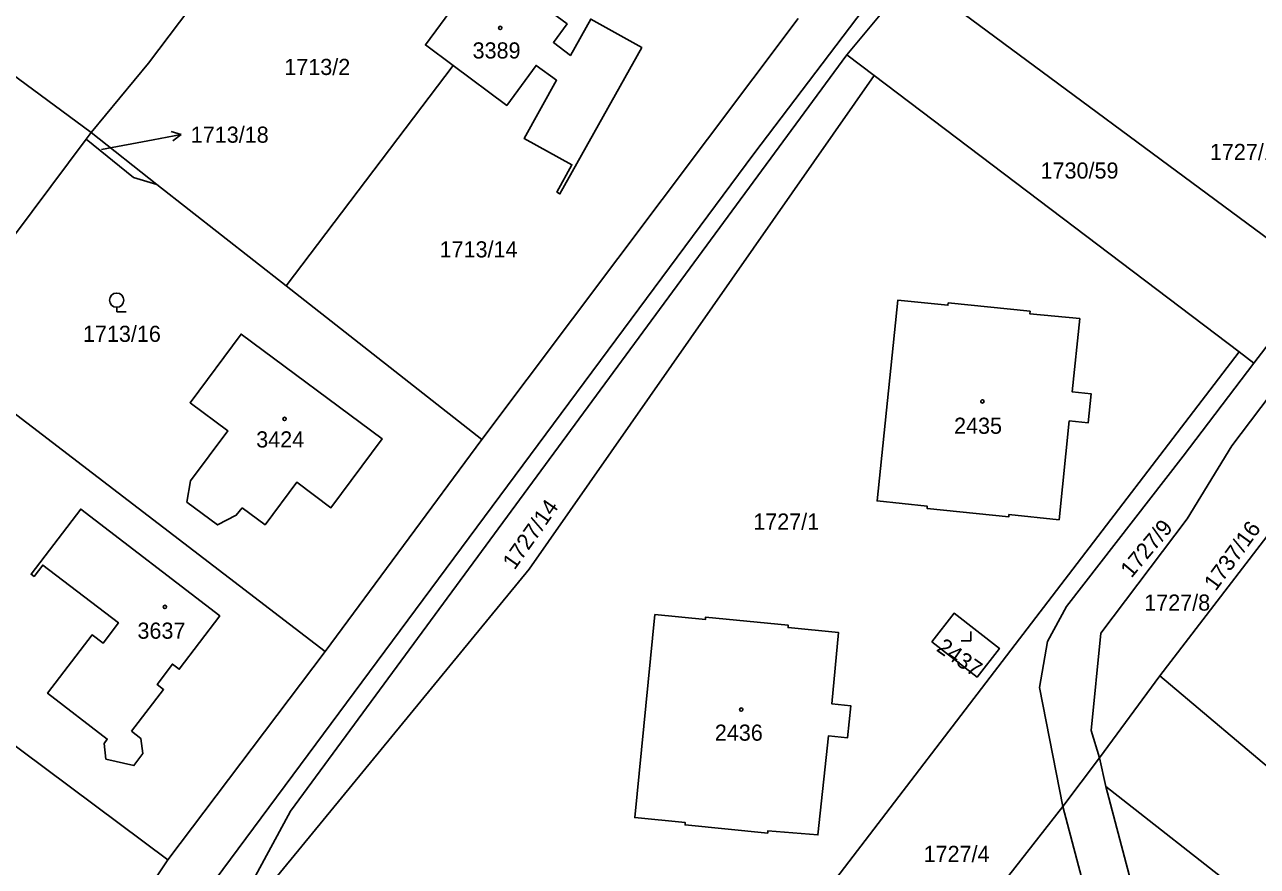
# Model space of a CAD drawing. Extents: x -679220 to -673243, y -1075091 to -1066557.
# Drawn here: x -677014 to -676884, y -1072173.6 to -1072084.9 of the extents above; entities that cross this region are included whole.
import ezdxf

# ---------------------------------------------------------------- set-up
doc = ezdxf.new("R2010")
doc.units = 0
for name, color, linetype in [('Hranice parcel', 7, 'Continuous'), ('Parcelní čísla', 7, 'Continuous'), ('Pop  PČ popisy', 7, 'Continuous'), ('Značky budov', 7, 'Continuous'), ('Značky kultur', 7, 'Continuous')]:
    doc.layers.add(name, color=color, linetype=linetype)

msp = doc.modelspace()

# ---------------------------------------------------------------- linework, layer by layer
at = {"layer": 'Hranice parcel'}
for p, q in [((-676919.29, -1072078.44), (-676927.29, -1072088.05)), ((-677028.68, -1072080.19), (-677006.95, -1072096.23)), ((-676932.42, -1072084.22), (-676965.77, -1072128.57)), ((-676927.29, -1072088.05), (-676924.4, -1072090.21)), ((-676986.37, -1072112.39), (-676968.77, -1072089.16)), ((-676885.9, -1072119.34), (-676924.4, -1072090.21)), ((-677007.46, -1072096.91), (-677006.95, -1072096.23)), ((-677006.95, -1072096.23), (-677000, -1072101.69)), ((-677007.46, -1072096.91), (-677022.03, -1072116.37)), ((-677000, -1072101.69), (-676986.37, -1072112.39)), ((-676877.46, -1072111.44), (-676884.36, -1072120.53)), ((-676986.37, -1072112.39), (-676965.77, -1072128.57)), ((-676982.28, -1072150.91), (-677023.98, -1072118.97)), ((-676937.78, -1072187.06), (-676885.9, -1072119.34)), ((-676884.36, -1072120.53), (-676885.9, -1072119.34)), ((-676965.77, -1072128.57), (-676982.28, -1072150.91)), ((-676894.29, -1072153.48), (-676877.85, -1072132.1)), ((-676982.28, -1072150.91), (-676998.86, -1072172.9)), ((-676900.62, -1072162.14), (-676894.29, -1072153.48)), ((-676877.14, -1072167.98), (-676894.29, -1072153.48)), ((-677021.42, -1072156.06), (-676998.86, -1072172.9)), ((-676904.51, -1072167.26), (-676900.62, -1072162.14)), ((-676899.96, -1072165.14), (-676900.62, -1072162.14)), ((-676868.31, -1072190), (-676899.96, -1072165.14)), ((-676998.86, -1072172.9), (-677002.77, -1072178.71))]:
    msp.add_line(p, q, dxfattribs=at)
for points in [[(-677003.56, -1072188.05), (-676937.07, -1072098.47), (-676924.77, -1072082.25), (-676901.08, -1072050.53), (-676900.33, -1072051.15)], [(-676973.98, -1072053.28), (-677000.89, -1072088.91), (-677006.95, -1072096.23)], [(-676962.32, -1072080.65), (-676965.37, -1072078.39), (-676971.7, -1072086.99), (-676968.77, -1072089.16)], [(-676919.29, -1072078.44), (-676919.07, -1072080.61), (-676880.11, -1072109.47), (-676878.47, -1072110.68)], [(-676968.77, -1072089.16), (-676963.12, -1072093.36), (-676960.03, -1072089.15), (-676957.88, -1072090.71), (-676961.29, -1072096.87), (-676956.26, -1072099.62), (-676957.84, -1072102.51), (-676957.52, -1072102.7), (-676948.9, -1072087.27), (-676954.27, -1072084.27), (-676956.41, -1072088.09), (-676958.21, -1072086.72), (-676956.77, -1072084.77), (-676962.32, -1072080.65)], [(-676996.56, -1072187.43), (-676985.94, -1072167.77), (-676927.29, -1072088.05)], [(-676924.4, -1072090.21), (-676960.77, -1072142.26), (-676990.83, -1072178.91), (-676996.56, -1072187.43)], [(-677000, -1072101.69), (-677002.48, -1072100.95), (-677007.46, -1072096.91)], [(-676916.58, -1072114.18), (-676907.96, -1072115.07), (-676907.99, -1072115.32), (-676902.71, -1072115.84), (-676903.51, -1072123.56), (-676901.52, -1072123.76), (-676901.83, -1072126.83), (-676903.83, -1072126.63), (-676904.9, -1072137.04), (-676910.18, -1072136.49), (-676910.21, -1072136.74), (-676918.82, -1072135.85), (-676918.8, -1072135.61), (-676924.08, -1072135.06), (-676921.89, -1072113.88), (-676916.61, -1072114.43), (-676916.58, -1072114.18)], [(-676991.02, -1072135.79), (-676991.65, -1072136.57), (-676993.63, -1072137.58), (-676996.84, -1072135.18), (-676996.46, -1072132.95), (-676992.52, -1072127.67), (-676996.51, -1072124.7), (-676991.14, -1072117.47), (-676976.27, -1072128.51), (-676981.66, -1072135.77), (-676985.27, -1072133.08), (-676988.61, -1072137.57), (-676991.02, -1072135.79)], [(-676904.51, -1072167.26), (-676906.96, -1072154.72), (-676906.12, -1072149.87), (-676904.12, -1072146.18), (-676891.8, -1072130.33), (-676884.36, -1072120.53)], [(-676881.65, -1072122.62), (-676886.67, -1072129.25), (-676891.41, -1072136.94), (-676900.48, -1072148.99), (-676901.52, -1072159.25), (-676900.62, -1072162.14)], [(-677002.69, -1072159.33), (-677001.72, -1072160.09), (-677001.48, -1072161.67), (-677002.44, -1072162.96), (-677005.38, -1072162.26), (-677005.56, -1072160.64), (-677005.25, -1072160.16), (-677011.53, -1072155.33), (-677006.85, -1072149.18), (-677005.68, -1072150.05), (-677004.06, -1072147.9), (-677012.04, -1072141.82), (-677012.95, -1072143.02), (-677013.28, -1072142.78), (-677008.04, -1072135.92), (-676993.39, -1072147.17), (-676997.65, -1072152.79), (-676998.37, -1072152.26), (-676999.99, -1072154.4), (-676999.31, -1072154.94), (-677002.69, -1072159.33)], [(-676947.53, -1072147.03), (-676942.19, -1072147.56), (-676942.16, -1072147.3), (-676933.45, -1072148.16), (-676933.47, -1072148.41), (-676928.14, -1072148.94), (-676928.87, -1072156.44), (-676926.86, -1072156.64), (-676927.19, -1072160.02), (-676929.21, -1072159.82), (-676930.32, -1072170.26), (-676935.59, -1072169.82), (-676935.61, -1072170.07), (-676944.32, -1072169.21), (-676944.3, -1072168.96), (-676949.64, -1072168.43), (-676947.53, -1072147.03)], [(-676918.31, -1072149.91), (-676915.96, -1072146.89), (-676911.19, -1072150.6), (-676913.54, -1072153.62), (-676918.31, -1072149.91)], [(-676899.68, -1072199.86), (-676893.25, -1072190.57), (-676899.96, -1072165.14)], [(-676932.07, -1072200.1), (-676931.93, -1072200.28), (-676919.14, -1072183.61), (-676917.4, -1072183.73), (-676904.51, -1072167.26)], [(-676919.44, -1072214.32), (-676899.4, -1072186.54), (-676904.51, -1072167.26)]]:
    msp.add_lwpolyline(points, dxfattribs=at)
at = {"layer": 'Pop  PČ popisy'}
for p, q in [((-677000.39, -1072097), (-676997.44, -1072096.43)), ((-676997.44, -1072096.43), (-676998.52, -1072096.13)), ((-676997.44, -1072096.43), (-676998.33, -1072097.11)), ((-677005.85, -1072098.01), (-677000.39, -1072097))]:
    msp.add_line(p, q, dxfattribs=at)
at = {"layer": 'Značky budov'}
for centre in [(-676963.81, -1072085.2), (-676912.98, -1072124.57), (-676986.55, -1072126.41), (-676999.16, -1072146.22), (-676938.41, -1072157.05)]:
    msp.add_circle(centre, 0.175, dxfattribs=at)
at = {"layer": 'Značky kultur'}
for p, q in [((-677004.25, -1072114.64), (-677004.25, -1072115.14)), ((-677004.25, -1072115.14), (-677003.25, -1072115.14)), ((-676914.21, -1072149.81), (-676914.21, -1072148.81)), ((-676915.21, -1072149.81), (-676914.21, -1072149.81))]:
    msp.add_line(p, q, dxfattribs=at)
msp.add_circle((-677004.25, -1072113.89), 0.75, dxfattribs=at)

# ---------------------------------------------------------------- texts
at = {"layer": 'Parcelní čísla'}
for s, p in [('3389', (-676966.73, -1072088.42)), ('1713/2', (-676986.58, -1072090.16)), ('1713/18', (-676996.44, -1072097.3)), ('1727/13', (-676889, -1072099.12)), ('1730/59', (-676906.85, -1072101.08)), ('1713/14', (-676970.21, -1072109.39)), ('1713/16', (-677007.81, -1072118.29)), ('2435', (-676915.97, -1072127.98)), ('3424', (-676989.54, -1072129.42)), ('1727/1', (-676937.14, -1072138.08)), ('1727/8', (-676895.92, -1072146.62)), ('3637', (-677002.06, -1072149.58)), ('2436', (-676941.19, -1072160.33)), ('1727/4', (-676919.18, -1072173.11))]:
    msp.add_text(s, height=1.7, dxfattribs=at).set_placement(p)
for s, rotation, p in [('1727/14', 55, (-676962.3, -1072142.41)), ('1727/9', 50, (-676897.28, -1072143.26)), ('1737/16', 54, (-676888.38, -1072144.63)), ('2437', 325, (-676917.93, -1072150.8))]:
    msp.add_text(s, height=1.7, rotation=rotation, dxfattribs=at).set_placement(p)

doc.saveas('drawing.dxf')
